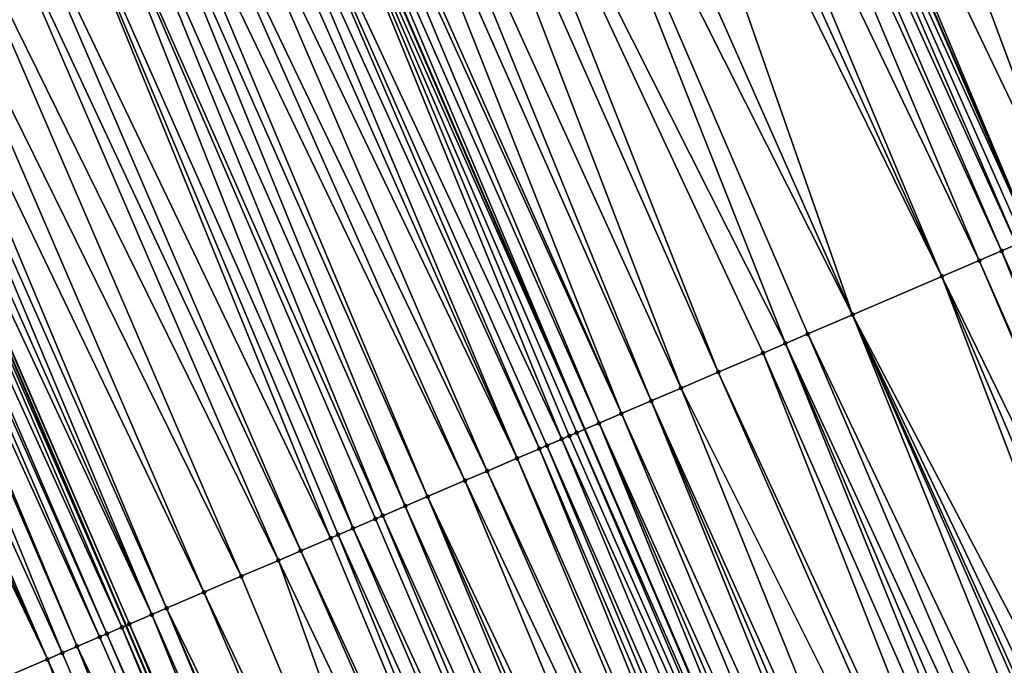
# Model space of a CAD drawing. Header units: feet. Extents: x 2004186 to 2014793, y 836912 to 864902.
# Tile 406 of 974: x 2010256 to 2010281, y 848190 to 848206. Entities that reach past the tile are written whole.
import ezdxf

# ---------------------------------------------------------------- set-up
doc = ezdxf.new("R2010")
doc.units = ezdxf.units.FT
doc.header["$LTSCALE"] = 100
doc.header["$MEASUREMENT"] = 0
for name, color, linetype, lineweight in [('EP_Travel Lane', 5, 'Continuous', 40), ('GPL_Skip Line', 2, 'Continuous', 40), ('Road Shots', 4, 'Continuous', 200), ('Road X-Section', 30, 'Continuous', 13)]:
    doc.layers.add(name, color=color, linetype=linetype, lineweight=lineweight)
doc.layers.add('I-77 SB_MM21-27-Surface-TIN', color=7, linetype='Continuous')

msp = doc.modelspace()

# ---------------------------------------------------------------- linework, layer by layer
at = {"layer": 'EP_Travel Lane'}
msp.add_polyline3d([(2010305.390469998, 848080.8465041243, 430.5989821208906), (2010297.684316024, 848099.3021642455, 430.5160583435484), (2010289.978107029, 848117.7579561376, 430.4732409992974), (2010282.366608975, 848135.9561720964, 430.3883975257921), (2010274.556506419, 848154.3682234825, 430.3378343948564), (2010266.746384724, 848172.7803199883, 430.3001159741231), (2010258.936312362, 848191.1923001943, 430.2292891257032), (2010251.222090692, 848209.2494617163, 430.1626346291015), (2010243.074250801, 848227.5143628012, 430.0824033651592), (2010234.926417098, 848245.7792500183, 429.9975341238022), (2010226.778556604, 848264.0441972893, 429.9327789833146), (2010218.717751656, 848281.9512323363, 429.880627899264), (2010210.289573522, 848300.088456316, 429.7923194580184), (2010201.861373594, 848318.2257271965, 429.7193506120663), (2010193.433139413, 848336.3630717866, 429.6704961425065), (2010185.079267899, 848354.2161838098, 429.6111974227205), (2010176.462247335, 848372.2645757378, 429.5588371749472)], dxfattribs=at)
at = {"layer": 'GPL_Skip Line'}
for points in [[(2010327.846436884, 848090.1553678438, 431.5836618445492), (2010320.190376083, 848108.6317726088, 431.4974952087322), (2010312.534266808, 848127.1082943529, 431.4469092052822), (2010304.852332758, 848145.573863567, 431.3752542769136), (2010296.990034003, 848163.9633895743, 431.2742541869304), (2010289.127663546, 848182.3530832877, 431.2210551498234), (2010281.265308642, 848200.7427406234, 431.1574874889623), (2010273.354840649, 848219.1113142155, 431.0738393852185), (2010265.217081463, 848237.3807591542, 431.0085931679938), (2010257.079332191, 848255.6501818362, 430.935894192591), (2010248.941589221, 848273.9195903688, 430.8584572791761), (2010240.746455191, 848292.1630257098, 430.8102288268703), (2010232.337339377, 848310.3091626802, 430.7432623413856), (2010223.928231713, 848328.4552820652, 430.6705472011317), (2010215.519128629, 848346.601391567, 430.5946012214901), (2010207.053911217, 848364.7211766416, 430.5414172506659)], [(2010316.89390634, 848085.6152723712, 431.1424802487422), (2010309.226277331, 848104.0868771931, 431.0546505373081), (2010301.558629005, 848122.5585285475, 430.9809691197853), (2010293.91638221, 848140.8964088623, 430.9236293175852), (2010286.026832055, 848159.2743249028, 430.832547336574), (2010278.137224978, 848177.6523735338, 430.7792813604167), (2010270.247666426, 848196.0303091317, 430.693777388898), (2010262.393365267, 848214.2271495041, 430.6283262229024), (2010254.274278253, 848232.5048416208, 430.5435264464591), (2010246.155151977, 848250.7826221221, 430.4883125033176), (2010238.036049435, 848269.0603491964, 430.4152164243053), (2010229.92070928, 848287.1446260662, 430.3710081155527), (2010221.481086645, 848305.276578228, 430.2912271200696), (2010213.041452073, 848323.4085560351, 430.2198362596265), (2010204.601826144, 848341.5405152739, 430.1423739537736), (2010196.184079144, 848359.5248825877, 430.0913118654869)]]:
    msp.add_polyline3d(points, dxfattribs=at)
at = {"layer": 'I-77 SB_MM21-27-Surface-TIN', "color": 128, "linetype": 'ByBlock', "lineweight": -2}
for points in [[(2010280.662242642, 848222.3673666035, 431.3857029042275), (2010279.0180719, 848221.6347667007, 431.3195131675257), (2010288.069076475, 848203.6528513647, 431.4497312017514)], [(2010279.0180719, 848221.6347667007, 431.3195131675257), (2010278.470017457, 848221.3905611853, 431.2955922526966), (2010286.597984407, 848203.0236549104, 431.3912973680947)], [(2010279.0180719, 848221.6347667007, 431.3195131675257), (2010286.597984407, 848203.0236549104, 431.3912973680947), (2010288.069076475, 848203.6528513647, 431.4497312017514)], [(2010278.470017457, 848221.3905611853, 431.2955922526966), (2010277.556592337, 848220.9835543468, 431.2565122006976), (2010286.597984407, 848203.0236549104, 431.3912973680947)], [(2010277.556592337, 848220.9835543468, 431.2565122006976), (2010276.460487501, 848220.4951342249, 431.2056261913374), (2010285.126907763, 848202.3944223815, 431.3225812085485)], [(2010277.556592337, 848220.9835543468, 431.2565122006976), (2010285.126907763, 848202.3944223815, 431.3225812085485), (2010286.597984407, 848203.0236549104, 431.3912973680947)], [(2010276.460487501, 848220.4951342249, 431.2056261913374), (2010275.729757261, 848220.1695066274, 431.1669529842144), (2010284.023599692, 848201.9224993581, 431.2714354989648)], [(2010276.460487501, 848220.4951342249, 431.2056261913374), (2010284.023599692, 848201.9224993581, 431.2714354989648), (2010285.126907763, 848202.3944223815, 431.3225812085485)], [(2010275.729757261, 848220.1695066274, 431.1669529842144), (2010275.181696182, 848219.925316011, 431.1480209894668), (2010284.023599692, 848201.9224993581, 431.2714354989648)], [(2010275.181696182, 848219.925316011, 431.1480209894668), (2010273.537532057, 848219.192701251, 431.0768563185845), (2010282.184741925, 848201.1359866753, 431.1935149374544)], [(2010275.181696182, 848219.925316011, 431.1480209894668), (2010282.184741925, 848201.1359866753, 431.1935149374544), (2010284.023599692, 848201.9224993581, 431.2714354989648)], [(2010272.989468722, 848218.9485156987, 431.0596200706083), (2010281.265308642, 848200.7427406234, 431.1574874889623), (2010273.354840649, 848219.1113142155, 431.0738393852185)], [(2010273.537532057, 848219.192701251, 431.0768563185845), (2010273.354840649, 848219.1113142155, 431.0738393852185), (2010281.265308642, 848200.7427406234, 431.1574874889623)], [(2010273.537532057, 848219.192701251, 431.0768563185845), (2010281.265308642, 848200.7427406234, 431.1574874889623), (2010282.184741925, 848201.1359866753, 431.1935149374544)], [(2010272.989468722, 848218.9485156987, 431.0596200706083), (2010272.624091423, 848218.7857292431, 431.0494392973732), (2010280.897536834, 848200.5854386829, 431.1420731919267)], [(2010272.989468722, 848218.9485156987, 431.0596200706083), (2010281.081425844, 848200.66408239, 431.1477101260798), (2010281.265308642, 848200.7427406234, 431.1574874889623)], [(2010272.989468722, 848218.9485156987, 431.0596200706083), (2010280.897536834, 848200.5854386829, 431.1420731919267), (2010281.081425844, 848200.66408239, 431.1477101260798)], [(2010272.258717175, 848218.6229359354, 431.0369641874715), (2010271.345298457, 848218.2159147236, 430.9930712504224), (2010279.978087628, 848200.1922298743, 431.1166611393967)], [(2010272.624091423, 848218.7857292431, 431.0494392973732), (2010272.258717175, 848218.6229359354, 431.0369641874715), (2010280.529752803, 848200.42816533, 431.1348072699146)], [(2010272.258717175, 848218.6229359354, 431.0369641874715), (2010279.978087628, 848200.1922298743, 431.1166611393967), (2010280.529752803, 848200.42816533, 431.1348072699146)], [(2010272.624091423, 848218.7857292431, 431.0494392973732), (2010280.529752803, 848200.42816533, 431.1348072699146), (2010280.897536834, 848200.5854386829, 431.1420731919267)], [(2010271.345298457, 848218.2159147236, 430.9930712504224), (2010270.797245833, 848217.9717051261, 430.9677834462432), (2010279.058674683, 848199.7989362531, 431.0670749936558)], [(2010271.345298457, 848218.2159147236, 430.9930712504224), (2010279.058674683, 848199.7989362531, 431.0670749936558), (2010279.978087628, 848200.1922298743, 431.1166611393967)], [(2010270.797245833, 848217.9717051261, 430.9677834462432), (2010270.249188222, 848217.7275067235, 430.9462441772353), (2010279.058674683, 848199.7989362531, 431.0670749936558)], [(2010270.249188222, 848217.7275067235, 430.9462441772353), (2010268.787707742, 848217.0762964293, 430.8839329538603), (2010276.852051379, 848198.8551069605, 430.9695590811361)], [(2010270.249188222, 848217.7275067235, 430.9462441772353), (2010276.852051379, 848198.8551069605, 430.9695590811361), (2010279.058674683, 848199.7989362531, 431.0670749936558)], [(2010268.787707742, 848217.0762964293, 430.8839329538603), (2010267.874276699, 848216.6693028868, 430.849305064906), (2010276.852051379, 848198.8551069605, 430.9695590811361)], [(2010267.874276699, 848216.6693028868, 430.849305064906), (2010266.230106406, 848215.9367019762, 430.7827778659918), (2010275.197076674, 848198.1472518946, 430.9012400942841)], [(2010267.874276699, 848216.6693028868, 430.849305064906), (2010275.748730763, 848198.3832132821, 430.9267775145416), (2010276.852051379, 848198.8551069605, 430.9695590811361)], [(2010267.874276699, 848216.6693028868, 430.849305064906), (2010275.197076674, 848198.1472518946, 430.9012400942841), (2010275.748730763, 848198.3832132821, 430.9267775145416)], [(2010266.230106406, 848215.9367019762, 430.7827778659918), (2010265.49937007, 848215.6110880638, 430.748687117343), (2010273.542100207, 848197.4394009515, 430.8340962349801)], [(2010266.230106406, 848215.9367019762, 430.7827778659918), (2010274.645420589, 848197.9112951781, 430.8770340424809), (2010275.197076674, 848198.1472518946, 430.9012400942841)], [(2010266.230106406, 848215.9367019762, 430.7827778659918), (2010273.542100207, 848197.4394009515, 430.8340962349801), (2010274.645420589, 848197.9112951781, 430.8770340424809)], [(2010265.49937007, 848215.6110880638, 430.748687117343), (2010264.403252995, 848215.1226954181, 430.7070015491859), (2010272.622671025, 848197.0461453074, 430.7953346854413)], [(2010265.49937007, 848215.6110880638, 430.748687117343), (2010272.622671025, 848197.0461453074, 430.7953346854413), (2010273.542100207, 848197.4394009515, 430.8340962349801)], [(2010264.403252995, 848215.1226954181, 430.7070015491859), (2010263.855188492, 848214.8785124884, 430.6906433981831), (2010271.887123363, 848196.7315508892, 430.7672033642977)], [(2010264.403252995, 848215.1226954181, 430.7070015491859), (2010271.887123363, 848196.7315508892, 430.7672033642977), (2010272.622671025, 848197.0461453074, 430.7953346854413)], [(2010263.855188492, 848214.8785124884, 430.6906433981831), (2010263.124439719, 848214.5529264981, 430.6659024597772), (2010271.151573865, 848196.416960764, 430.7402957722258)], [(2010263.855188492, 848214.8785124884, 430.6906433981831), (2010271.151573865, 848196.416960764, 430.7402957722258), (2010271.887123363, 848196.7315508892, 430.7672033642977)], [(2010263.124439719, 848214.5529264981, 430.6659024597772), (2010262.941755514, 848214.4715232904, 430.6574703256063), (2010271.151573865, 848196.416960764, 430.7402957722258)], [(2010262.576394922, 848214.3086993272, 430.6347301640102), (2010262.393707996, 848214.2273022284, 430.6283436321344), (2010270.247666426, 848196.0303091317, 430.693777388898)], [(2010262.941755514, 848214.4715232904, 430.6574703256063), (2010262.576394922, 848214.3086993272, 430.6347301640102), (2010270.599917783, 848196.1810040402, 430.7160876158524)], [(2010262.576394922, 848214.3086993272, 430.6347301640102), (2010270.247666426, 848196.0303091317, 430.693777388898), (2010270.599917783, 848196.1810040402, 430.7160876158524)], [(2010262.941755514, 848214.4715232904, 430.6574703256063), (2010270.599917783, 848196.1810040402, 430.7160876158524), (2010271.151573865, 848196.416960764, 430.7402957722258)], [(2010262.211024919, 848214.1458964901, 430.6190640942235), (2010261.297602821, 848213.7388828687, 430.5777127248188), (2010269.680498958, 848195.7877241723, 430.670421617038)], [(2010262.211024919, 848214.1458964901, 430.6190640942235), (2010270.247666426, 848196.0303091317, 430.693777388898), (2010262.393365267, 848214.2271495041, 430.6283262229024)], [(2010262.211024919, 848214.1458964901, 430.6190640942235), (2010270.048277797, 848195.945009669, 430.6811488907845), (2010270.247666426, 848196.0303091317, 430.693777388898)], [(2010262.211024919, 848214.1458964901, 430.6190640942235), (2010269.86439081, 848195.8663612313, 430.67416358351), (2010270.048277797, 848195.945009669, 430.6811488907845)], [(2010262.211024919, 848214.1458964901, 430.6190640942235), (2010269.680498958, 848195.7877241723, 430.670421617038), (2010269.86439081, 848195.8663612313, 430.67416358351)], [(2010262.393707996, 848214.2273022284, 430.6283436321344), (2010262.393365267, 848214.2271495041, 430.6283262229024), (2010270.247666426, 848196.0303091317, 430.693777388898)], [(2010260.932237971, 848213.576068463, 430.5581730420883), (2010260.56687046, 848213.4132600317, 430.5406337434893), (2010268.577190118, 848195.3158029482, 430.6197887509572)], [(2010261.297602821, 848213.7388828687, 430.5777127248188), (2010260.932237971, 848213.576068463, 430.5581730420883), (2010269.128843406, 848195.5517662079, 430.6458598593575)], [(2010260.932237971, 848213.576068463, 430.5581730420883), (2010268.577190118, 848195.3158029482, 430.6197887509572), (2010269.128843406, 848195.5517662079, 430.6458598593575)], [(2010261.297602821, 848213.7388828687, 430.5777127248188), (2010269.312724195, 848195.6304291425, 430.6569771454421), (2010269.680498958, 848195.7877241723, 430.670421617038)], [(2010261.297602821, 848213.7388828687, 430.5777127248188), (2010269.128843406, 848195.5517662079, 430.6458598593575), (2010269.312724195, 848195.6304291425, 430.6569771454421)], [(2010260.56687046, 848213.4132600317, 430.5406337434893), (2010260.018814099, 848213.1690588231, 430.5181549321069), (2010268.577190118, 848195.3158029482, 430.6197887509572)], [(2010260.018814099, 848213.1690588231, 430.5181549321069), (2010259.28806154, 848212.8434813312, 430.496259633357), (2010267.841638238, 848195.0012183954, 430.5944693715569)], [(2010260.018814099, 848213.1690588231, 430.5181549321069), (2010267.841638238, 848195.0012183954, 430.5944693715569), (2010268.577190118, 848195.3158029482, 430.6197887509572)], [(2010259.28806154, 848212.8434813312, 430.496259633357), (2010258.740006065, 848212.5992781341, 430.473114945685), (2010267.289982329, 848194.7652612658, 430.5701455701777)], [(2010259.28806154, 848212.8434813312, 430.496259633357), (2010267.289982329, 848194.7652612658, 430.5701455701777), (2010267.841638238, 848195.0012183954, 430.5944693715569)], [(2010258.740006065, 848212.5992781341, 430.473114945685), (2010258.374643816, 848212.4364578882, 430.4516194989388), (2010266.370551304, 848194.372009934, 430.5326131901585)], [(2010258.740006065, 848212.5992781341, 430.473114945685), (2010266.370551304, 848194.372009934, 430.5326131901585), (2010267.289982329, 848194.7652612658, 430.5701455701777)], [(2010258.374643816, 848212.4364578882, 430.4516194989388), (2010257.8265961, 848212.1922372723, 430.4226422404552), (2010265.818895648, 848194.1360522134, 430.5081208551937)], [(2010258.374643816, 848212.4364578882, 430.4516194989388), (2010265.818895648, 848194.1360522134, 430.5081208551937), (2010266.370551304, 848194.372009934, 430.5326131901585)], [(2010257.8265961, 848212.1922372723, 430.4226422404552), (2010257.27853824, 848211.9480394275, 430.4012898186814), (2010265.267253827, 848193.9000621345, 430.4744055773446)], [(2010257.8265961, 848212.1922372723, 430.4226422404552), (2010265.267253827, 848193.9000621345, 430.4744055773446), (2010265.818895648, 848194.1360522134, 430.5081208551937)], [(2010257.27853824, 848211.9480394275, 430.4012898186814), (2010256.547783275, 848211.622467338, 430.381203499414), (2010264.531691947, 848193.5855009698, 430.4557524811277)], [(2010257.27853824, 848211.9480394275, 430.4012898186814), (2010265.083366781, 848193.821413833, 430.4674591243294), (2010265.267253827, 848193.9000621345, 430.4744055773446)], [(2010257.27853824, 848211.9480394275, 430.4012898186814), (2010264.531691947, 848193.5855009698, 430.4557524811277), (2010265.083366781, 848193.821413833, 430.4674591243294)], [(2010256.547783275, 848211.622467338, 430.381203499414), (2010255.451664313, 848211.1340789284, 430.3409363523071), (2010263.980021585, 848193.3495776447, 430.4410638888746)], [(2010256.547783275, 848211.622467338, 430.381203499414), (2010264.163913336, 848193.4282149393, 430.4448730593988), (2010264.531691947, 848193.5855009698, 430.4557524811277)], [(2010256.547783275, 848211.622467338, 430.381203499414), (2010263.980021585, 848193.3495776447, 430.4410638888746), (2010264.163913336, 848193.4282149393, 430.4448730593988)], [(2010255.451664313, 848211.1340789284, 430.3409363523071), (2010254.903610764, 848210.8898714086, 430.3163442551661), (2010263.244466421, 848193.0350007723, 430.4179337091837)], [(2010255.451664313, 848211.1340789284, 430.3409363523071), (2010263.244466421, 848193.0350007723, 430.4179337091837), (2010263.980021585, 848193.3495776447, 430.4410638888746)], [(2010254.903610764, 848210.8898714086, 430.3163442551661), (2010253.990180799, 848210.4828754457, 430.2809058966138), (2010262.692813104, 848192.7990375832, 430.3918827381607)], [(2010254.903610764, 848210.8898714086, 430.3163442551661), (2010262.692813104, 848192.7990375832, 430.3918827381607), (2010263.244466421, 848193.0350007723, 430.4179337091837)], [(2010253.990180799, 848210.4828754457, 430.2809058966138), (2010253.076751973, 848210.0758769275, 430.2446118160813), (2010261.773374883, 848192.4058030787, 430.3591465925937)], [(2010253.990180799, 848210.4828754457, 430.2809058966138), (2010261.773374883, 848192.4058030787, 430.3591465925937), (2010262.692813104, 848192.7990375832, 430.3918827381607)], [(2010253.076751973, 848210.0758769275, 430.2446118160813), (2010252.346001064, 848209.7502957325, 430.2214766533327), (2010260.853946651, 848192.0125452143, 430.3197522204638)], [(2010253.076751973, 848210.0758769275, 430.2446118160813), (2010260.853946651, 848192.0125452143, 430.3197522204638), (2010261.773374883, 848192.4058030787, 430.3591465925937)], [(2010252.346001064, 848209.7502957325, 430.2214766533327), (2010251.980629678, 848209.587496, 430.2068501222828), (2010259.934509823, 848191.6193074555, 430.2860885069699)], [(2010252.346001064, 848209.7502957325, 430.2214766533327), (2010259.934509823, 848191.6193074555, 430.2860885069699), (2010260.853946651, 848192.0125452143, 430.3197522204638)], [(2010251.615266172, 848209.4246785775, 430.1863001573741), (2010251.24990547, 848209.2618548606, 430.1636424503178), (2010259.56674252, 848191.4619949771, 430.2676706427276)], [(2010251.980629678, 848209.587496, 430.2068501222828), (2010251.615266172, 848209.4246785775, 430.1863001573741), (2010259.56674252, 848191.4619949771, 430.2676706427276)], [(2010251.980629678, 848209.587496, 430.2068501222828), (2010259.56674252, 848191.4619949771, 430.2676706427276), (2010259.934509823, 848191.6193074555, 430.2860885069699)], [(2010251.067218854, 848209.1804570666, 430.1570231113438), (2010250.701839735, 848209.0176746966, 430.1482104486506), (2010258.831216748, 848191.1473493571, 430.2249454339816)], [(2010251.067218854, 848209.1804570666, 430.1570231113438), (2010258.936312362, 848191.1923001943, 430.2292891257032), (2010251.222090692, 848209.2494617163, 430.1626346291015)], [(2010251.067218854, 848209.1804570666, 430.1570231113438), (2010258.831216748, 848191.1473493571, 430.2249454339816), (2010258.936312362, 848191.1923001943, 430.2292891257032)], [(2010251.24990547, 848209.2618548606, 430.1636424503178), (2010251.222090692, 848209.2494617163, 430.1626346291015), (2010259.015102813, 848191.2259999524, 430.232545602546)], [(2010259.015102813, 848191.2259999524, 430.232545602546), (2010251.222090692, 848209.2494617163, 430.1626346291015), (2010258.936312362, 848191.1923001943, 430.2292891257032)], [(2010251.24990547, 848209.2618548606, 430.1636424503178), (2010259.015102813, 848191.2259999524, 430.232545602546), (2010259.56674252, 848191.4619949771, 430.2676706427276)], [(2010250.519146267, 848208.936292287, 430.1467425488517), (2010250.153763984, 848208.7735170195, 430.1403081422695), (2010258.279546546, 848190.9114256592, 430.2101506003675)], [(2010250.701839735, 848209.0176746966, 430.1482104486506), (2010250.519146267, 848208.936292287, 430.1467425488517), (2010258.463433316, 848190.990074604, 430.2172804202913)], [(2010250.519146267, 848208.936292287, 430.1467425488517), (2010258.279546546, 848190.9114256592, 430.2101506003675), (2010258.463433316, 848190.990074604, 430.2172804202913)], [(2010250.701839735, 848209.0176746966, 430.1482104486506), (2010258.463433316, 848190.990074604, 430.2172804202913), (2010258.831216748, 848191.1473493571, 430.2249454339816)], [(2010249.971081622, 848208.6921096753, 430.1304909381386), (2010249.240369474, 848208.3664414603, 430.0782169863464), (2010257.360121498, 848190.5181603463, 430.1686330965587)], [(2010250.153763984, 848208.7735170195, 430.1403081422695), (2010249.971081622, 848208.6921096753, 430.1304909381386), (2010257.727896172, 848190.675455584, 430.1821368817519)], [(2010249.971081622, 848208.6921096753, 430.1304909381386), (2010257.360121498, 848190.5181603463, 430.1686330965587), (2010257.727896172, 848190.675455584, 430.1821368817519)], [(2010250.153763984, 848208.7735170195, 430.1403081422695), (2010257.727896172, 848190.675455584, 430.1821368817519), (2010258.279546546, 848190.9114256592, 430.2101506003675)], [(2010248.875004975, 848208.2036262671, 430.0584135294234), (2010248.509631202, 848208.040831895, 430.0455819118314), (2010256.992359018, 848190.3608365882, 430.1470003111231)], [(2010249.240369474, 848208.3664414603, 430.0782169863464), (2010248.875004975, 848208.2036262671, 430.0584135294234), (2010256.992359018, 848190.3608365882, 430.1470003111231)], [(2010249.240369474, 848208.3664414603, 430.0782169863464), (2010256.992359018, 848190.3608365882, 430.1470003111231), (2010257.360121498, 848190.5181603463, 430.1686330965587)], [(2010248.509631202, 848208.040831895, 430.0455819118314), (2010256.07293885, 848189.9675598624, 430.1022298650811), (2010256.992359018, 848190.3608365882, 430.1470003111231)], [(2010280.529752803, 848200.42816533, 431.1348072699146), (2010279.978087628, 848200.1922298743, 431.1166611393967), (2010288.024334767, 848181.881208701, 431.1837152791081)], [(2010280.897536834, 848200.5854386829, 431.1420731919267), (2010280.529752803, 848200.42816533, 431.1348072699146), (2010288.759889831, 848182.195785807, 431.206912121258)], [(2010280.529752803, 848200.42816533, 431.1348072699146), (2010288.024334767, 848181.881208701, 431.1837152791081), (2010288.759889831, 848182.195785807, 431.206912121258)], [(2010279.978087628, 848200.1922298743, 431.1166611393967), (2010279.058674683, 848199.7989362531, 431.0670749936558), (2010287.840447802, 848181.8025602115, 431.1767152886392)], [(2010279.978087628, 848200.1922298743, 431.1166611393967), (2010287.840447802, 848181.8025602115, 431.1767152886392), (2010288.024334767, 848181.881208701, 431.1837152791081)], [(2010279.058674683, 848199.7989362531, 431.0670749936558), (2010276.852051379, 848198.8551069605, 430.9695590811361), (2010286.185490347, 848181.0946647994, 431.0968965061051)], [(2010279.058674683, 848199.7989362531, 431.0670749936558), (2010286.921030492, 848181.4092767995, 431.1300391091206), (2010287.840447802, 848181.8025602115, 431.1767152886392)], [(2010279.058674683, 848199.7989362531, 431.0670749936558), (2010286.185490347, 848181.0946647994, 431.0968965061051), (2010286.921030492, 848181.4092767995, 431.1300391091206)], [(2010276.852051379, 848198.8551069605, 430.9695590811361), (2010275.748730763, 848198.3832132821, 430.9267775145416), (2010284.346639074, 848180.3081369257, 431.0146460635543)], [(2010276.852051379, 848198.8551069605, 430.9695590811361), (2010285.449958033, 848180.7800344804, 431.0585324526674), (2010286.185490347, 848181.0946647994, 431.0968965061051)], [(2010276.852051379, 848198.8551069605, 430.9695590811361), (2010285.082183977, 848180.6227377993, 431.0446173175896), (2010285.449958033, 848180.7800344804, 431.0585324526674)], [(2010276.852051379, 848198.8551069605, 430.9695590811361), (2010284.898299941, 848180.5440824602, 431.0356649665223), (2010285.082183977, 848180.6227377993, 431.0446173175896)], [(2010276.852051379, 848198.8551069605, 430.9695590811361), (2010284.346639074, 848180.3081369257, 431.0146460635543), (2010284.898299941, 848180.5440824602, 431.0356649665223)], [(2010275.748730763, 848198.3832132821, 430.9267775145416), (2010275.197076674, 848198.1472518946, 430.9012400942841), (2010283.611085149, 848179.9935571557, 430.9906899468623)], [(2010275.748730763, 848198.3832132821, 430.9267775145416), (2010283.611085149, 848179.9935571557, 430.9906899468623), (2010284.346639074, 848180.3081369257, 431.0146460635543)], [(2010275.197076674, 848198.1472518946, 430.9012400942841), (2010274.645420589, 848197.9112951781, 430.8770340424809), (2010282.691659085, 848179.6002942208, 430.9498503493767)], [(2010275.197076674, 848198.1472518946, 430.9012400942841), (2010283.059431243, 848179.7575953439, 430.9650315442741), (2010283.611085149, 848179.9935571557, 430.9906899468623)], [(2010275.197076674, 848198.1472518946, 430.9012400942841), (2010282.691659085, 848179.6002942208, 430.9498503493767), (2010283.059431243, 848179.7575953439, 430.9650315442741)], [(2010274.645420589, 848197.9112951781, 430.8770340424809), (2010273.542100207, 848197.4394009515, 430.8340962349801), (2010281.95611869, 848179.285682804, 430.9168739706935)], [(2010274.645420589, 848197.9112951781, 430.8770340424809), (2010281.95611869, 848179.285682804, 430.9168739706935), (2010282.691659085, 848179.6002942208, 430.9498503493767)], [(2010273.542100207, 848197.4394009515, 430.8340962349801), (2010272.622671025, 848197.0461453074, 430.7953346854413), (2010281.588343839, 848179.1283879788, 430.9034878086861)], [(2010273.542100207, 848197.4394009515, 430.8340962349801), (2010281.588343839, 848179.1283879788, 430.9034878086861), (2010281.95611869, 848179.285682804, 430.9168739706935)], [(2010272.622671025, 848197.0461453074, 430.7953346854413), (2010271.887123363, 848196.7315508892, 430.7672033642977), (2010280.11725991, 848178.4991724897, 430.8396284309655)], [(2010272.622671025, 848197.0461453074, 430.7953346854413), (2010280.11725991, 848178.4991724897, 430.8396284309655), (2010281.588343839, 848179.1283879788, 430.9034878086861)], [(2010271.887123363, 848196.7315508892, 430.7672033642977), (2010271.151573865, 848196.416960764, 430.7402957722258), (2010279.381705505, 848178.1845938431, 430.8159925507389)], [(2010271.887123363, 848196.7315508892, 430.7672033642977), (2010279.749481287, 848178.3418864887, 430.8287574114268), (2010280.11725991, 848178.4991724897, 430.8396284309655)], [(2010271.887123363, 848196.7315508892, 430.7672033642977), (2010279.381705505, 848178.1845938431, 430.8159925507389), (2010279.749481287, 848178.3418864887, 430.8287574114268)], [(2010271.151573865, 848196.416960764, 430.7402957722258), (2010270.599917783, 848196.1810040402, 430.7160876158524), (2010278.830032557, 848177.948676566, 430.8030278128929)], [(2010271.151573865, 848196.416960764, 430.7402957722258), (2010278.830032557, 848177.948676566, 430.8030278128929), (2010279.381705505, 848178.1845938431, 430.8159925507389)], [(2010270.048277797, 848195.945009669, 430.6811488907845), (2010278.094480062, 848177.6340934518, 430.7781185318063), (2010270.247666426, 848196.0303091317, 430.693777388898)], [(2010270.599917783, 848196.1810040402, 430.7160876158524), (2010270.247666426, 848196.0303091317, 430.693777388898), (2010278.137224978, 848177.6523735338, 430.7792813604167)], [(2010278.094480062, 848177.6340934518, 430.7781185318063), (2010278.137224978, 848177.6523735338, 430.7792813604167), (2010270.247666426, 848196.0303091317, 430.693777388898)], [(2010270.599917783, 848196.1810040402, 430.7160876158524), (2010278.137224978, 848177.6523735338, 430.7792813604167), (2010278.462259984, 848177.7913764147, 430.7881235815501)], [(2010270.599917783, 848196.1810040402, 430.7160876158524), (2010278.462259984, 848177.7913764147, 430.7881235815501), (2010278.830032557, 848177.948676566, 430.8030278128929)], [(2010269.680498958, 848195.7877241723, 430.670421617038), (2010269.312724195, 848195.6304291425, 430.6569771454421), (2010277.358954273, 848177.3194478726, 430.7354048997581)], [(2010269.86439081, 848195.8663612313, 430.67416358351), (2010269.680498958, 848195.7877241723, 430.670421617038), (2010277.910595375, 848177.5554396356, 430.769600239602)], [(2010269.680498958, 848195.7877241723, 430.670421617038), (2010277.358954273, 848177.3194478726, 430.7354048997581), (2010277.910595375, 848177.5554396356, 430.769600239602)], [(2010270.048277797, 848195.945009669, 430.6811488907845), (2010269.86439081, 848195.8663612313, 430.67416358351), (2010277.910595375, 848177.5554396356, 430.769600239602)], [(2010270.048277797, 848195.945009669, 430.6811488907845), (2010277.910595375, 848177.5554396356, 430.769600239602), (2010278.094480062, 848177.6340934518, 430.7781185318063)], [(2010269.128843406, 848195.5517662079, 430.6458598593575), (2010268.577190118, 848195.3158029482, 430.6197887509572), (2010276.623428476, 848177.0048023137, 430.6926970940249)], [(2010269.312724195, 848195.6304291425, 430.6569771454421), (2010269.128843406, 848195.5517662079, 430.6458598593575), (2010276.991188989, 848177.1621306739, 430.7156416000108)], [(2010269.128843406, 848195.5517662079, 430.6458598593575), (2010276.623428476, 848177.0048023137, 430.6926970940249), (2010276.991188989, 848177.1621306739, 430.7156416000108)], [(2010269.312724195, 848195.6304291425, 430.6569771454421), (2010276.991188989, 848177.1621306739, 430.7156416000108), (2010277.358954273, 848177.3194478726, 430.7354048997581)], [(2010268.577190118, 848195.3158029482, 430.6197887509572), (2010267.841638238, 848195.0012183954, 430.5944693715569), (2010276.255658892, 848176.8474951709, 430.6758000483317)], [(2010268.577190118, 848195.3158029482, 430.6197887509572), (2010276.255658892, 848176.8474951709, 430.6758000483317), (2010276.623428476, 848177.0048023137, 430.6926970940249)], [(2010267.841638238, 848195.0012183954, 430.5944693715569), (2010267.289982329, 848194.7652612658, 430.5701455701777), (2010275.887883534, 848176.690201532, 430.6627519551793)], [(2010267.841638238, 848195.0012183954, 430.5944693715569), (2010275.887883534, 848176.690201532, 430.6627519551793), (2010276.255658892, 848176.8474951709, 430.6758000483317)], [(2010267.289982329, 848194.7652612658, 430.5701455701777), (2010266.370551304, 848194.372009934, 430.5326131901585), (2010274.968443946, 848176.2969702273, 430.6309279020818)], [(2010267.289982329, 848194.7652612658, 430.5701455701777), (2010274.968443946, 848176.2969702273, 430.6309279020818), (2010275.887883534, 848176.690201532, 430.6627519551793)], [(2010266.370551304, 848194.372009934, 430.5326131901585), (2010265.818895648, 848194.1360522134, 430.5081208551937), (2010274.04902258, 848175.9036963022, 430.5869557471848)], [(2010266.370551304, 848194.372009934, 430.5326131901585), (2010274.416787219, 848176.0610150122, 430.6071497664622), (2010274.968443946, 848176.2969702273, 430.6309279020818)], [(2010266.370551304, 848194.372009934, 430.5326131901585), (2010274.04902258, 848175.9036963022, 430.5869557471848), (2010274.416787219, 848176.0610150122, 430.6071497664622)], [(2010265.818895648, 848194.1360522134, 430.5081208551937), (2010265.267253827, 848193.9000621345, 430.4744055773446), (2010273.497371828, 848175.6677271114, 430.5591941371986)], [(2010265.818895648, 848194.1360522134, 430.5081208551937), (2010273.497371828, 848175.6677271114, 430.5591941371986), (2010274.04902258, 848175.9036963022, 430.5869557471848)], [(2010265.267253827, 848193.9000621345, 430.4744055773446), (2010265.083366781, 848193.821413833, 430.4674591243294), (2010272.945715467, 848175.4317710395, 430.5351717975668)], [(2010265.267253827, 848193.9000621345, 430.4744055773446), (2010272.945715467, 848175.4317710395, 430.5351717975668), (2010273.497371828, 848175.6677271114, 430.5591941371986)], [(2010265.083366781, 848193.821413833, 430.4674591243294), (2010264.531691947, 848193.5855009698, 430.4557524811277), (2010272.945715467, 848175.4317710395, 430.5351717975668)], [(2010263.980021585, 848193.3495776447, 430.4410638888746), (2010263.244466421, 848193.0350007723, 430.4179337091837), (2010271.658499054, 848174.8812495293, 430.4912782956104)], [(2010264.163913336, 848193.4282149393, 430.4448730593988), (2010263.980021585, 848193.3495776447, 430.4410638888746), (2010271.658499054, 848174.8812495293, 430.4912782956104)], [(2010264.531691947, 848193.5855009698, 430.4557524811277), (2010264.163913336, 848193.4282149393, 430.4448730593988), (2010272.394053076, 848175.1958290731, 430.5151699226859)], [(2010264.163913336, 848193.4282149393, 430.4448730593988), (2010271.658499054, 848174.8812495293, 430.4912782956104), (2010272.394053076, 848175.1958290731, 430.5151699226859)], [(2010264.531691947, 848193.5855009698, 430.4557524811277), (2010272.394053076, 848175.1958290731, 430.5151699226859), (2010272.945715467, 848175.4317710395, 430.5351717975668)], [(2010263.244466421, 848193.0350007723, 430.4179337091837), (2010262.692813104, 848192.7990375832, 430.3918827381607), (2010271.290725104, 848174.7239525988, 430.4772920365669)], [(2010263.244466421, 848193.0350007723, 430.4179337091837), (2010271.290725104, 848174.7239525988, 430.4772920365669), (2010271.658499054, 848174.8812495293, 430.4912782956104)], [(2010262.692813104, 848192.7990375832, 430.3918827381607), (2010261.773374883, 848192.4058030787, 430.3591465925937), (2010269.451848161, 848173.937484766, 430.4121549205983)], [(2010262.692813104, 848192.7990375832, 430.3918827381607), (2010269.451848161, 848173.937484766, 430.4121549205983), (2010271.290725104, 848174.7239525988, 430.4772920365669)], [(2010261.773374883, 848192.4058030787, 430.3591465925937), (2010260.853946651, 848192.0125452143, 430.3197522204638), (2010269.451848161, 848173.937484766, 430.4121549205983)], [(2010260.853946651, 848192.0125452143, 430.3197522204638), (2010259.934509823, 848191.6193074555, 430.2860885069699), (2010268.716305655, 848173.6228782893, 430.3805866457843)], [(2010260.853946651, 848192.0125452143, 430.3197522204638), (2010268.716305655, 848173.6228782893, 430.3805866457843), (2010269.451848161, 848173.937484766, 430.4121549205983)], [(2010259.56674252, 848191.4619949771, 430.2676706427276), (2010259.015102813, 848191.2259999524, 430.232545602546), (2010267.061336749, 848172.9150096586, 430.308401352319)], [(2010259.934509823, 848191.6193074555, 430.2860885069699), (2010259.56674252, 848191.4619949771, 430.2676706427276), (2010267.612980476, 848173.150995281, 430.3408464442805)], [(2010259.56674252, 848191.4619949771, 430.2676706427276), (2010267.061336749, 848172.9150096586, 430.308401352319), (2010267.612980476, 848173.150995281, 430.3408464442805)], [(2010259.934509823, 848191.6193074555, 430.2860885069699), (2010267.796865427, 848173.229648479, 430.3491885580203), (2010268.716305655, 848173.6228782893, 430.3805866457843)], [(2010259.934509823, 848191.6193074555, 430.2860885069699), (2010267.612980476, 848173.150995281, 430.3408464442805), (2010267.796865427, 848173.229648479, 430.3491885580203)], [(2010258.831216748, 848191.1473493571, 430.2249454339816), (2010266.746384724, 848172.7803199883, 430.3001159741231), (2010258.936312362, 848191.1923001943, 430.2292891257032)], [(2010259.015102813, 848191.2259999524, 430.232545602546), (2010258.936312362, 848191.1923001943, 430.2292891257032), (2010266.746384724, 848172.7803199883, 430.3001159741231)], [(2010259.015102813, 848191.2259999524, 430.232545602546), (2010266.746384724, 848172.7803199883, 430.3001159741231), (2010267.061336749, 848172.9150096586, 430.308401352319)], [(2010258.463433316, 848190.990074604, 430.2172804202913), (2010258.279546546, 848190.9114256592, 430.2101506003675), (2010266.325795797, 848172.6003995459, 430.2757966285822)], [(2010258.831216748, 848191.1473493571, 430.2249454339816), (2010258.463433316, 848190.990074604, 430.2172804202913), (2010266.509674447, 848172.6790674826, 430.2883397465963)], [(2010258.463433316, 848190.990074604, 430.2172804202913), (2010266.325795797, 848172.6003995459, 430.2757966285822), (2010266.509674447, 848172.6790674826, 430.2883397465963)], [(2010258.831216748, 848191.1473493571, 430.2249454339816), (2010266.693556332, 848172.7577278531, 430.2987262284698), (2010266.746384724, 848172.7803199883, 430.3001159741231)], [(2010258.831216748, 848191.1473493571, 430.2249454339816), (2010266.509674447, 848172.6790674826, 430.2883397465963), (2010266.693556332, 848172.7577278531, 430.2987262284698)], [(2010257.727896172, 848190.675455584, 430.1821368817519), (2010257.360121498, 848190.5181603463, 430.1686330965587), (2010265.222493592, 848172.1284628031, 430.2207406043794)], [(2010258.279546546, 848190.9114256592, 430.2101506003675), (2010257.727896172, 848190.675455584, 430.1821368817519), (2010266.325795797, 848172.6003995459, 430.2757966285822)], [(2010257.727896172, 848190.675455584, 430.1821368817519), (2010265.222493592, 848172.1284628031, 430.2207406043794), (2010266.325795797, 848172.6003995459, 430.2757966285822)], [(2010257.360121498, 848190.5181603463, 430.1686330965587), (2010256.992359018, 848190.3608365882, 430.1470003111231), (2010265.222493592, 848172.1284628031, 430.2207406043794)], [(2010256.992359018, 848190.3608365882, 430.1470003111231), (2010256.07293885, 848189.9675598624, 430.1022298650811), (2010264.119203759, 848171.6564971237, 430.1574367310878)], [(2010256.992359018, 848190.3608365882, 430.1470003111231), (2010264.119203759, 848171.6564971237, 430.1574367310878), (2010265.222493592, 848172.1284628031, 430.2207406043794)]]:
    msp.add_3dface(points, dxfattribs=at)
at = {"layer": 'Road Shots', "lineweight": 100}
for p in [(2010280.529752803, 848200.42816533, 431.1348072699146), (2010279.978087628, 848200.1922298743, 431.1166611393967), (2010279.058674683, 848199.7989362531, 431.0670749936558), (2010276.852051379, 848198.8551069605, 430.9695590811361), (2010275.748730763, 848198.3832132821, 430.9267775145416), (2010275.197076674, 848198.1472518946, 430.9012400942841), (2010274.645420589, 848197.9112951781, 430.8770340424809), (2010273.542100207, 848197.4394009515, 430.8340962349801), (2010272.622671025, 848197.0461453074, 430.7953346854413), (2010271.887123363, 848196.7315508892, 430.7672033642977), (2010271.151573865, 848196.416960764, 430.7402957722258), (2010270.599917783, 848196.1810040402, 430.7160876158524), (2010269.680498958, 848195.7877241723, 430.670421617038), (2010269.86439081, 848195.8663612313, 430.67416358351), (2010270.048277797, 848195.945009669, 430.6811488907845), (2010269.128843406, 848195.5517662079, 430.6458598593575), (2010269.312724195, 848195.6304291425, 430.6569771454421), (2010268.577190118, 848195.3158029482, 430.6197887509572), (2010267.841638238, 848195.0012183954, 430.5944693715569), (2010267.289982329, 848194.7652612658, 430.5701455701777), (2010266.370551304, 848194.372009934, 430.5326131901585), (2010265.818895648, 848194.1360522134, 430.5081208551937), (2010265.267253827, 848193.9000621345, 430.4744055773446), (2010265.083366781, 848193.821413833, 430.4674591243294), (2010263.980021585, 848193.3495776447, 430.4410638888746), (2010264.163913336, 848193.4282149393, 430.4448730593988), (2010264.531691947, 848193.5855009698, 430.4557524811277), (2010263.244466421, 848193.0350007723, 430.4179337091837), (2010262.692813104, 848192.7990375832, 430.3918827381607), (2010261.773374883, 848192.4058030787, 430.3591465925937), (2010260.853946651, 848192.0125452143, 430.3197522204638), (2010259.56674252, 848191.4619949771, 430.2676706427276), (2010259.934509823, 848191.6193074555, 430.2860885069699), (2010259.015102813, 848191.2259999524, 430.232545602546), (2010258.463433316, 848190.990074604, 430.2172804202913), (2010258.831216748, 848191.1473493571, 430.2249454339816), (2010257.727896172, 848190.675455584, 430.1821368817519), (2010258.279546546, 848190.9114256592, 430.2101506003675), (2010257.360121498, 848190.5181603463, 430.1686330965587), (2010256.992359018, 848190.3608365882, 430.1470003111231)]:
    msp.add_point(p, dxfattribs=at)
at = {"layer": 'Road X-Section', "extrusion": (0.3931167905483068, -0.9194806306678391, 0.003815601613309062), "elevation": 10372.81037464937, "flags": 128}
msp.add_lwpolyline([(2181841.12217036, 390.3360256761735), (2181841.92217036, 390.3708264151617), (2181842.32217036, 390.3893378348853), (2181843.32217036, 390.4389875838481), (2181843.92217036, 390.4644605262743), (2181845.12217036, 390.5265606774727), (2181846.12217036, 390.5713314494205), (2181846.52217036, 390.592964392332), (2181846.92217036, 390.6064682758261), (2181847.52217036, 390.6344821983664), (2181847.722170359, 390.6416120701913), (2181848.12217036, 390.6492771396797), (2181848.32217036, 390.6568773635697), (2181848.92217036, 390.6920026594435), (2181849.322170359, 390.7104206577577), (2181850.32217036, 390.7440846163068), (2181851.32217036, 390.783479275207), (2181852.32217036, 390.8162156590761), (2181852.92217036, 390.8422668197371), (2181853.72217036, 390.8653971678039), (2181853.92217036, 390.8692063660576), (2181854.32217036, 390.8800858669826), (2181854.92217036, 390.8917925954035), (2181855.12217036, 390.8987390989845), (2181855.72217036, 390.932454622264), (2181856.32217036, 390.9569471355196), (2181857.32217036, 390.9944797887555), (2181857.92217036, 391.0188037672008), (2181858.722170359, 391.0441233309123), (2181859.32217036, 391.0701946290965), (2181859.52217036, 391.0813119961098), (2181859.92217036, 391.0947565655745), (2181860.12217036, 391.0984985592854), (2181860.32217036, 391.1054839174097), (2181860.92217036, 391.1404228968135), (2181861.52217036, 391.1646312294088), (2181862.32217036, 391.191539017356), (2181863.12217036, 391.2196705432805), (2181864.12217036, 391.2584323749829), (2181865.32217036, 391.3013704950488), (2181865.92217036, 391.3255767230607), (2181866.52217036, 391.351114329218), (2181867.722170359, 391.3938962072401), (2181870.12217036, 391.491412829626), (2181871.12217036, 391.5409993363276), (2181871.722170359, 391.5591455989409), (2181872.12217036, 391.5664115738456), (2181872.32217036, 391.5720485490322), (2181872.52217036, 391.5818259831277), (2181873.522170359, 391.6178536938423), (2181875.522170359, 391.6957748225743), (2181876.72217036, 391.7469209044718), (2181878.32217036, 391.8156375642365), (2181879.92217036, 391.8740718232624), (2181880.522170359, 391.8981428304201), (2181881.12217036, 391.9230835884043), (2181882.322170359, 391.968953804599), (2181883.12217036, 392.0032903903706), (2181883.52217036, 392.0182180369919), (2181883.92217036, 392.0322771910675), (2181884.12217036, 392.0364979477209), (2181884.32217036, 392.0435845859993), (2181884.52217036, 392.0628568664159), (2181884.722170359, 392.0863752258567), (2181884.92217036, 392.1052599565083), (2181885.122170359, 392.1102036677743), (2181885.32217036, 392.105657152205), (2181885.522170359, 392.1086325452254), (2181885.92217036, 392.1198867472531), (2181886.52217036, 392.1430159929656), (2181886.72217036, 392.1585999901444), (2181886.92217036, 392.1671286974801), (2181888.722170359, 392.2186161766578), (2181890.122170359, 392.2629410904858), (2181892.32217036, 392.3231415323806)], dxfattribs=at)

doc.saveas('drawing.dxf')
